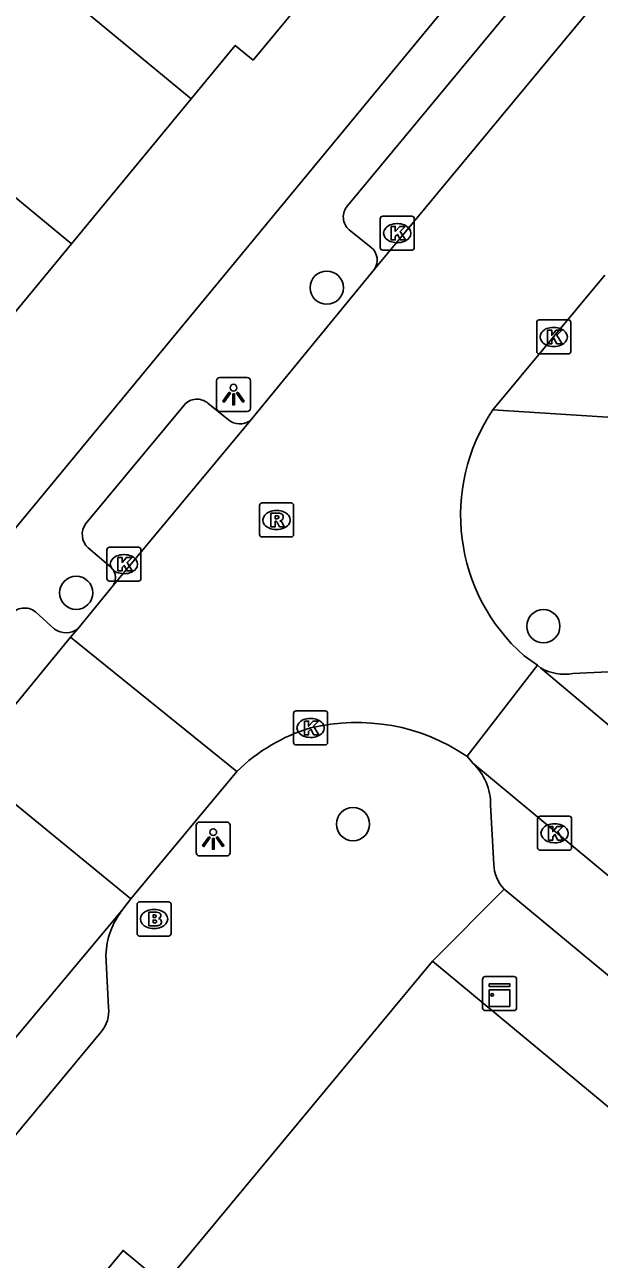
# Model space of a CAD drawing. Extents: x 162074 to 163034, y 381824 to 382557.
# Drawn here: x 162299.86 to 162316.76, y 382070.34 to 382106.65 of the extents above; entities that cross this region are included whole.
import ezdxf

# ---------------------------------------------------------------- set-up
doc = ezdxf.new("R2010")
doc.units = 0
for name, color, linetype in [('IMGEO_Boom', 7, 'Continuous'), ('IMGEO_Brandkraan', 7, 'Continuous'), ('IMGEO_Kast', 7, 'Continuous'), ('IMGEO_Kolk', 7, 'Continuous'), ('IMGEO_Lichtpunt', 7, 'Continuous'), ('IMGEO_Pand', 7, 'Continuous'), ('IMGEO_Rijbaan_lokaal_open', 7, 'Continuous'), ('IMGEO_Rioolput', 7, 'Continuous'), ('IMGEO_Voetpad_open', 7, 'Continuous')]:
    doc.layers.add(name, color=color, linetype=linetype)

msp = doc.modelspace()

# ---------------------------------------------------------------- linework, layer by layer
at = {"layer": 'IMGEO_Boom'}
for centre in [(162308.742, 382098.913), (162301.377, 382089.94), (162315.112, 382088.958), (162309.515, 382083.139)]:
    msp.add_circle(centre, 0.489, dxfattribs=at)
at = {"layer": 'IMGEO_Brandkraan'}
for p, q in [((162303.166, 382079.923), (162303.166, 382080.775)), ((162303.241, 382080.849), (162304.093, 382080.849)), ((162303.654, 382080.629), (162303.679, 382080.629)), ((162304.167, 382080.775), (162304.167, 382079.923)), ((162303.677, 382080.069), (162303.652, 382080.069)), ((162304.093, 382079.849), (162303.241, 382079.849))]:
    msp.add_line(p, q, dxfattribs=at)
for points in [[(162303.166, 382079.923), (162303.166, 382080.775)], [(162303.241, 382080.849), (162304.093, 382080.849)], [(162304.167, 382080.775), (162304.167, 382079.923)], [(162303.514, 382080.549), (162303.514, 382080.149), (162303.727, 382080.149)], [(162303.745, 382080.549), (162303.514, 382080.549)], [(162303.693, 382080.468), (162303.639, 382080.468), (162303.639, 382080.392)], [(162303.639, 382080.392), (162303.692, 382080.392)], [(162303.701, 382080.316), (162303.639, 382080.316), (162303.639, 382080.235)], [(162303.639, 382080.235), (162303.701, 382080.235)], [(162304.093, 382079.849), (162303.241, 382079.849)]]:
    msp.add_lwpolyline(points, dxfattribs=at)
for centre, radius, start, end in [((162303.243, 382080.773), 0.0765, 91.552, 178.448), ((162303.243, 382080.773), 0.0765, 91.552, 178.448), ((162304.091, 382080.773), 0.0765, 1.552, 88.448), ((162304.091, 382080.773), 0.0765, 1.552, 88.448), ((162303.694, 382080.43), 0.0379, 267.8285, 90.9355), ((162303.702, 382080.275), 0.0404, 269.8759, 90.5077), ((162303.749, 382080.404), 0.145, 59.4692, 91.5367), ((162303.774, 382080.451), 0.0922, 285.5137, 58.1501), ((162303.779, 382080.259), 0.105, 301.3115, 78.989), ((162303.243, 382079.925), 0.0765, 181.552, 268.448), ((162303.243, 382079.925), 0.0765, 181.552, 268.448), ((162303.733, 382080.4), 0.251, 268.6676, 293.5347), ((162304.091, 382079.925), 0.0765, 271.552, 358.448), ((162304.091, 382079.925), 0.0765, 271.552, 358.448)]:
    msp.add_arc(centre, radius, start, end, dxfattribs=at)
for centre, major_axis, ratio, start_param, end_param in [((162303.653, 382080.349), (-0.387, 0.002), 0.722429, 4.712389, 7.853982), ((162303.678, 382080.349), (-0.39, 0.002), 0.717154, 1.570796, 4.712389)]:
    msp.add_ellipse(centre, major_axis=major_axis, ratio=ratio, start_param=start_param, end_param=end_param, dxfattribs=at)
at = {"layer": 'IMGEO_Kast'}
for p, q in [((162313.327, 382077.73), (162313.327, 382078.571)), ((162313.327, 382078.571), (162313.327, 382077.73)), ((162313.402, 382078.655), (162314.243, 382078.655)), ((162314.243, 382078.655), (162313.402, 382078.655)), ((162314.327, 382078.58), (162314.327, 382077.739)), ((162314.327, 382077.739), (162314.327, 382078.58)), ((162314.252, 382077.655), (162313.411, 382077.655)), ((162313.411, 382077.655), (162314.252, 382077.655))]:
    msp.add_line(p, q, dxfattribs=at)
for points in [[(162313.522, 382078.445), (162314.122, 382078.445), (162314.122, 382078.36), (162313.522, 382078.36), (162313.522, 382078.445)], [(162313.522, 382078.27), (162314.122, 382078.27), (162314.122, 382077.781), (162313.522, 382077.781), (162313.522, 382078.27)]]:
    msp.add_lwpolyline(points, dxfattribs=at)
msp.add_circle((162313.606, 382078.119), 0.0377, dxfattribs=at)
for centre, start, end in [((162313.405, 382078.577), 92.4484, 184.2845), ((162313.405, 382078.577), 92.4484, 184.2845), ((162314.249, 382078.577), 2.4484, 94.2845), ((162314.249, 382078.577), 2.4484, 94.2845), ((162313.405, 382077.733), 182.4484, 274.2845), ((162313.405, 382077.733), 182.4484, 274.2845), ((162314.249, 382077.733), 272.4484, 4.2845), ((162314.249, 382077.733), 272.4484, 4.2845)]:
    msp.add_arc(centre, 0.0779, start, end, dxfattribs=at)
at = {"layer": 'IMGEO_Kolk'}
for p, q in [((162310.314, 382100.09), (162310.314, 382100.942)), ((162310.389, 382101.016), (162311.241, 382101.016)), ((162311.315, 382100.942), (162311.315, 382100.09)), ((162310.802, 382100.796), (162310.827, 382100.796)), ((162310.825, 382100.236), (162310.8, 382100.236)), ((162311.241, 382100.016), (162310.389, 382100.016)), ((162314.916, 382097.039), (162314.916, 382097.891)), ((162314.991, 382097.965), (162315.843, 382097.965)), ((162315.404, 382097.745), (162315.429, 382097.745)), ((162315.917, 382097.891), (162315.917, 382097.039)), ((162315.843, 382096.965), (162314.991, 382096.965)), ((162315.427, 382097.185), (162315.402, 382097.185)), ((162302.28, 382090.357), (162302.28, 382091.209)), ((162302.355, 382091.283), (162303.207, 382091.283)), ((162303.281, 382091.209), (162303.281, 382090.357)), ((162302.768, 382091.063), (162302.793, 382091.063)), ((162302.791, 382090.503), (162302.766, 382090.503)), ((162303.207, 382090.283), (162302.355, 382090.283)), ((162307.841, 382086.468), (162308.693, 382086.468)), ((162307.766, 382085.542), (162307.766, 382086.394)), ((162308.254, 382086.248), (162308.279, 382086.248)), ((162308.767, 382086.394), (162308.767, 382085.542)), ((162308.693, 382085.468), (162307.841, 382085.468)), ((162308.277, 382085.688), (162308.252, 382085.688)), ((162314.942, 382082.445), (162314.942, 382083.297)), ((162315.017, 382083.371), (162315.869, 382083.371)), ((162315.43, 382083.151), (162315.455, 382083.151)), ((162315.943, 382083.297), (162315.943, 382082.445)), ((162315.453, 382082.591), (162315.428, 382082.591)), ((162315.869, 382082.371), (162315.017, 382082.371))]:
    msp.add_line(p, q, dxfattribs=at)
for points in [[(162310.314, 382100.09), (162310.314, 382100.942)], [(162310.389, 382101.016), (162311.241, 382101.016)], [(162311.315, 382100.942), (162311.315, 382100.09)], [(162310.635, 382100.716), (162310.758, 382100.716), (162310.758, 382100.565), (162310.888, 382100.716), (162311.052, 382100.716), (162310.906, 382100.565), (162311.059, 382100.316), (162310.907, 382100.316), (162310.822, 382100.48), (162310.758, 382100.413), (162310.758, 382100.316), (162310.635, 382100.316), (162310.635, 382100.716)], [(162311.241, 382100.016), (162310.389, 382100.016)], [(162314.916, 382097.039), (162314.916, 382097.891)], [(162314.991, 382097.965), (162315.843, 382097.965)], [(162315.917, 382097.891), (162315.917, 382097.039)], [(162315.237, 382097.665), (162315.36, 382097.665), (162315.36, 382097.514), (162315.49, 382097.665), (162315.654, 382097.665), (162315.508, 382097.514), (162315.661, 382097.265), (162315.509, 382097.265), (162315.424, 382097.429), (162315.36, 382097.362), (162315.36, 382097.265), (162315.237, 382097.265), (162315.237, 382097.665)], [(162315.843, 382096.965), (162314.991, 382096.965)], [(162302.28, 382090.357), (162302.28, 382091.209)], [(162302.355, 382091.283), (162303.207, 382091.283)], [(162303.281, 382091.209), (162303.281, 382090.357)], [(162302.601, 382090.983), (162302.724, 382090.983), (162302.724, 382090.832), (162302.854, 382090.983), (162303.018, 382090.983), (162302.872, 382090.832), (162303.025, 382090.583), (162302.873, 382090.583), (162302.788, 382090.747), (162302.724, 382090.68), (162302.724, 382090.583), (162302.601, 382090.583), (162302.601, 382090.983)], [(162303.207, 382090.283), (162302.355, 382090.283)], [(162307.841, 382086.468), (162308.693, 382086.468)], [(162307.766, 382085.542), (162307.766, 382086.394)], [(162308.087, 382086.168), (162308.21, 382086.168), (162308.21, 382086.017), (162308.34, 382086.168), (162308.504, 382086.168), (162308.358, 382086.017), (162308.511, 382085.768), (162308.359, 382085.768), (162308.274, 382085.932), (162308.21, 382085.865), (162308.21, 382085.768), (162308.087, 382085.768), (162308.087, 382086.168)], [(162308.767, 382086.394), (162308.767, 382085.542)], [(162308.693, 382085.468), (162307.841, 382085.468)], [(162314.942, 382082.445), (162314.942, 382083.297)], [(162315.017, 382083.371), (162315.869, 382083.371)], [(162315.943, 382083.297), (162315.943, 382082.445)], [(162315.263, 382083.071), (162315.386, 382083.071), (162315.386, 382082.92), (162315.516, 382083.071), (162315.68, 382083.071), (162315.534, 382082.92), (162315.687, 382082.671), (162315.535, 382082.671), (162315.45, 382082.835), (162315.386, 382082.768), (162315.386, 382082.671), (162315.263, 382082.671), (162315.263, 382083.071)], [(162315.869, 382082.371), (162315.017, 382082.371)]]:
    msp.add_lwpolyline(points, dxfattribs=at)
for centre, start, end in [((162310.391, 382100.94), 91.552, 178.448), ((162310.391, 382100.94), 91.552, 178.448), ((162311.239, 382100.94), 1.552, 88.448), ((162311.239, 382100.94), 1.552, 88.448), ((162310.391, 382100.092), 181.552, 268.448), ((162310.391, 382100.092), 181.552, 268.448), ((162311.239, 382100.092), 271.552, 358.448), ((162311.239, 382100.092), 271.552, 358.448), ((162314.993, 382097.889), 91.552, 178.448), ((162314.993, 382097.889), 91.552, 178.448), ((162315.841, 382097.889), 1.552, 88.448), ((162315.841, 382097.889), 1.552, 88.448), ((162314.993, 382097.041), 181.552, 268.448), ((162314.993, 382097.041), 181.552, 268.448), ((162315.841, 382097.041), 271.552, 358.448), ((162315.841, 382097.041), 271.552, 358.448), ((162302.357, 382091.207), 91.552, 178.448), ((162302.357, 382091.207), 91.552, 178.448), ((162303.205, 382091.207), 1.552, 88.448), ((162303.205, 382091.207), 1.552, 88.448), ((162302.357, 382090.359), 181.552, 268.448), ((162302.357, 382090.359), 181.552, 268.448), ((162303.205, 382090.359), 271.552, 358.448), ((162303.205, 382090.359), 271.552, 358.448), ((162307.843, 382086.392), 91.552, 178.448), ((162307.843, 382086.392), 91.552, 178.448), ((162308.691, 382086.392), 1.552, 88.448), ((162308.691, 382086.392), 1.552, 88.448), ((162307.843, 382085.544), 181.552, 268.448), ((162307.843, 382085.544), 181.552, 268.448), ((162308.691, 382085.544), 271.552, 358.448), ((162308.691, 382085.544), 271.552, 358.448), ((162315.019, 382083.295), 91.552, 178.448), ((162315.019, 382083.295), 91.552, 178.448), ((162315.867, 382083.295), 1.552, 88.448), ((162315.867, 382083.295), 1.552, 88.448), ((162315.019, 382082.447), 181.552, 268.448), ((162315.019, 382082.447), 181.552, 268.448), ((162315.867, 382082.447), 271.552, 358.448), ((162315.867, 382082.447), 271.552, 358.448)]:
    msp.add_arc(centre, 0.0765, start, end, dxfattribs=at)
for centre, major_axis, ratio, start_param, end_param in [((162310.801, 382100.516), (-0.387, 0.002), 0.722429, 4.712389, 7.853982), ((162310.826, 382100.516), (-0.39, 0.002), 0.717154, 1.570796, 4.712389), ((162315.403, 382097.465), (-0.387, 0.002), 0.722429, 4.712389, 7.853982), ((162315.428, 382097.465), (-0.39, 0.002), 0.717154, 1.570796, 4.712389), ((162302.767, 382090.783), (-0.387, 0.002), 0.722429, 4.712389, 7.853982), ((162302.792, 382090.783), (-0.39, 0.002), 0.717154, 1.570796, 4.712389), ((162308.253, 382085.968), (-0.387, 0.002), 0.722429, 4.712389, 7.853982), ((162308.278, 382085.968), (-0.39, 0.002), 0.717154, 1.570796, 4.712389), ((162315.429, 382082.871), (-0.387, 0.002), 0.722429, 4.712389, 7.853982), ((162315.454, 382082.871), (-0.39, 0.002), 0.717154, 1.570796, 4.712389)]:
    msp.add_ellipse(centre, major_axis=major_axis, ratio=ratio, start_param=start_param, end_param=end_param, dxfattribs=at)
at = {"layer": 'IMGEO_Lichtpunt'}
for p, q in [((162306.406, 382096.269), (162305.598, 382096.269)), ((162306.406, 382096.269), (162305.598, 382096.269)), ((162305.504, 382096.174), (162305.504, 382095.367)), ((162305.504, 382096.174), (162305.504, 382095.367)), ((162306.5, 382095.367), (162306.5, 382096.174)), ((162306.5, 382095.367), (162306.5, 382096.174)), ((162305.598, 382095.273), (162306.406, 382095.273)), ((162305.598, 382095.273), (162306.406, 382095.273)), ((162305.809, 382083.2), (162305.001, 382083.2)), ((162305.809, 382083.2), (162305.001, 382083.2)), ((162304.907, 382083.105), (162304.907, 382082.298)), ((162304.907, 382083.105), (162304.907, 382082.298)), ((162305.903, 382082.298), (162305.903, 382083.105)), ((162305.903, 382082.298), (162305.903, 382083.105)), ((162305.001, 382082.204), (162305.809, 382082.204)), ((162305.001, 382082.204), (162305.809, 382082.204))]:
    msp.add_line(p, q, dxfattribs=at)
for points in [[(162305.878, 382095.838), (162305.917, 382095.81), (162305.729, 382095.548), (162305.691, 382095.575), (162305.878, 382095.838)], [(162305.98, 382095.79), (162306.027, 382095.79), (162306.027, 382095.468), (162305.98, 382095.468), (162305.98, 382095.79)], [(162306.09, 382095.81), (162306.128, 382095.837), (162306.315, 382095.575), (162306.276, 382095.547), (162306.09, 382095.81)], [(162305.281, 382082.769), (162305.32, 382082.741), (162305.132, 382082.479), (162305.094, 382082.506), (162305.281, 382082.769)], [(162305.383, 382082.721), (162305.43, 382082.721), (162305.43, 382082.399), (162305.383, 382082.399), (162305.383, 382082.721)], [(162305.493, 382082.741), (162305.531, 382082.768), (162305.718, 382082.506), (162305.679, 382082.478), (162305.493, 382082.741)]]:
    msp.add_lwpolyline(points, dxfattribs=at)
for centre in [(162306.003, 382095.972), (162305.406, 382082.903)]:
    msp.add_circle(centre, 0.0994, dxfattribs=at)
for centre, start, end in [((162305.598, 382096.174), 90, 180), ((162305.598, 382096.174), 90, 180), ((162306.406, 382096.174), 0, 90), ((162306.406, 382096.174), 0, 90), ((162305.598, 382095.367), 180, 270), ((162305.598, 382095.367), 180, 270), ((162306.406, 382095.367), 270, 0), ((162306.406, 382095.367), 270, 360), ((162305.001, 382083.105), 90, 180), ((162305.001, 382083.105), 90, 180), ((162305.809, 382083.105), 0, 90), ((162305.809, 382083.105), 0, 90), ((162305.001, 382082.298), 180, 270), ((162305.001, 382082.298), 180, 270), ((162305.809, 382082.298), 270, 0), ((162305.809, 382082.298), 270, 360)]:
    msp.add_arc(centre, 0.0946, start, end, dxfattribs=at)
at = {"layer": 'IMGEO_Pand'}
for points in [[(162297.791, 382110.217), (162304.754, 382104.466)], [(162308.244, 382108.748), (162307.977, 382108.424), (162308.528, 382107.969), (162306.577, 382105.606), (162306.053, 382106.039), (162304.754, 382104.466)], [(162301.237, 382100.205), (162294.273, 382105.956)], [(162304.754, 382104.466), (162301.237, 382100.205)], [(162301.237, 382100.205), (162297.719, 382095.944)], [(162311.856, 382079.111), (162303.966, 382069.599), (162302.753, 382070.605), (162283.157, 382046.98)], [(162324.065, 382069.522), (162318.313, 382074.292), (162318.05, 382073.974), (162311.856, 382079.111)]]:
    msp.add_lwpolyline(points, dxfattribs=at)
at = {"layer": 'IMGEO_Rijbaan_lokaal_open'}
for points in [[(162310.148, 382099.454), (162321.603, 382113.278)], [(162310.148, 382099.454), (162306.493, 382095.001)], [(162316.921, 382099.281), (162313.626, 382095.321)], [(162302.46, 382090.155), (162306.493, 382095.001)], [(162302.46, 382090.155), (162301.424, 382088.884)], [(162298.137, 382084.902), (162301.212, 382088.637)], [(162301.212, 382088.637), (162301.424, 382088.884)], [(162306.099, 382084.687), (162301.212, 382088.637)], [(162314.548, 382088.084), (162314.94, 382087.809)], [(162314.94, 382087.809), (162312.867, 382085.134)], [(162315.024, 382087.738), (162314.94, 382087.809)], [(162326.391, 382078.19), (162315.024, 382087.738)], [(162312.867, 382085.134), (162313.035, 382084.929)], [(162298.137, 382084.902), (162302.984, 382080.943)], [(162302.984, 382080.943), (162306.099, 382084.687)], [(162313.035, 382084.929), (162324.899, 382075.077)], [(162302.984, 382080.943), (162302.72, 382080.595)], [(162302.72, 382080.595), (162291.389, 382067.054), (162280.133, 382053.209)]]:
    msp.add_lwpolyline(points, dxfattribs=at)
for centre, radius, start, end in [((162318.205, 382092.227), 5.526, 145.9533, 228.5675), ((162309.624, 382080.351), 5.778, 55.8619, 103.5854), ((162309.766, 382080.955), 5.232, 106.653, 134.5019)]:
    msp.add_arc(centre, radius, start, end, dxfattribs=at)
at = {"layer": 'IMGEO_Rioolput'}
for p, q in [((162306.766, 382091.656), (162306.766, 382092.508)), ((162306.841, 382092.582), (162307.693, 382092.582)), ((162307.254, 382092.362), (162307.279, 382092.362)), ((162307.767, 382092.508), (162307.767, 382091.656)), ((162307.693, 382091.582), (162306.841, 382091.582)), ((162307.277, 382091.802), (162307.252, 382091.802))]:
    msp.add_line(p, q, dxfattribs=at)
for points in [[(162306.766, 382091.656), (162306.766, 382092.508)], [(162306.841, 382092.582), (162307.693, 382092.582)], [(162307.355, 382092.28), (162307.103, 382092.282), (162307.103, 382091.882)], [(162307.767, 382092.508), (162307.767, 382091.656)], [(162307.103, 382091.882), (162307.227, 382091.882), (162307.227, 382092.044), (162307.238, 382092.044)], [(162307.281, 382092.201), (162307.227, 382092.201), (162307.227, 382092.12)], [(162307.227, 382092.12), (162307.279, 382092.12)], [(162307.285, 382092.015), (162307.356, 382091.882), (162307.496, 382091.882), (162307.431, 382092.008)], [(162307.693, 382091.582), (162306.841, 382091.582)]]:
    msp.add_lwpolyline(points, dxfattribs=at)
for centre, radius, start, end in [((162306.843, 382092.506), 0.0765, 91.552, 178.448), ((162306.843, 382092.506), 0.0765, 91.552, 178.448), ((162307.354, 382092.17), 0.109, 350.3612, 89.416), ((162307.691, 382092.506), 0.0765, 1.552, 88.448), ((162307.691, 382092.506), 0.0765, 1.552, 88.448), ((162307.237, 382091.991), 0.0533, 26.0293, 88.6989), ((162307.263, 382092.309), 0.19, 274.7715, 282.9687), ((162307.287, 382092.105), 0.0964, 77.0061, 93.1865), ((162307.301, 382092.162), 0.0378, 276.6634, 79.6772), ((162307.352, 382092.17), 0.112, 277.5842, 350.9817), ((162307.336, 382091.955), 0.108, 29.5134, 73.7905), ((162306.843, 382091.658), 0.0765, 181.552, 268.448), ((162306.843, 382091.658), 0.0765, 181.552, 268.448), ((162307.691, 382091.658), 0.0765, 271.552, 358.448), ((162307.691, 382091.658), 0.0765, 271.552, 358.448)]:
    msp.add_arc(centre, radius, start, end, dxfattribs=at)
for centre, major_axis, ratio, start_param, end_param in [((162307.253, 382092.082), (-0.387, 0.002), 0.722429, 4.712389, 7.853982), ((162307.278, 382092.082), (-0.39, 0.002), 0.717154, 1.570796, 4.712389)]:
    msp.add_ellipse(centre, major_axis=major_axis, ratio=ratio, start_param=start_param, end_param=end_param, dxfattribs=at)
at = {"layer": 'IMGEO_Voetpad_open'}
for points in [[(162292.703, 382083.506), (162344.282, 382145.986)], [(162318.303, 382112.123), (162309.358, 382101.318)], [(162309.403, 382100.616), (162310.051, 382100.095)], [(162305.854, 382095.026), (162305.251, 382095.513)], [(162304.551, 382095.461), (162301.657, 382091.981)], [(162317.774, 382095.055), (162313.626, 382095.321)], [(162301.725, 382091.26), (162302.327, 382090.752)], [(162300.742, 382088.868), (162300.177, 382089.385)], [(162317.014, 382087.613), (162315.98, 382087.565)], [(162313.558, 382083.697), (162313.652, 382081.95)], [(162313.96, 382081.229), (162311.856, 382079.111)], [(162313.96, 382081.229), (162321.121, 382075.284)], [(162302.325, 382077.746), (162302.25, 382079.296)], [(162283.602, 382054.641), (162285.856, 382057.451), (162302.108, 382077.033)]]:
    msp.add_lwpolyline(points, dxfattribs=at)
for centre, radius, start, end in [((162309.718, 382100.989), 0.488, 137.5196, 229.816), ((162309.738, 382099.72), 0.489, 327.0768, 50.1333), ((162304.927, 382095.141), 0.494, 48.9591, 139.5379), ((162306.19, 382095.439), 0.533, 230.8854, 304.6337), ((162302.113, 382091.66), 0.558, 144.8877, 225.888), ((162302.095, 382090.387), 0.433, 327.607, 57.5116), ((162299.858, 382088.974), 0.52, 52.1867, 142.3337), ((162301.072, 382089.344), 0.579, 235.2796, 307.4083), ((162315.739, 382088.962), 1.418, 239.7043, 279.7809), ((162311.93, 382083.733), 1.629, 358.7393, 47.2644), ((162314.788, 382082.009), 1.138, 182.9798, 223.2831), ((162304.523, 382079.208), 2.275, 142.4335, 177.7845), ((162301.445, 382077.624), 0.888, 318.2696, 7.8754)]:
    msp.add_arc(centre, radius, start, end, dxfattribs=at)

doc.saveas('drawing.dxf')
